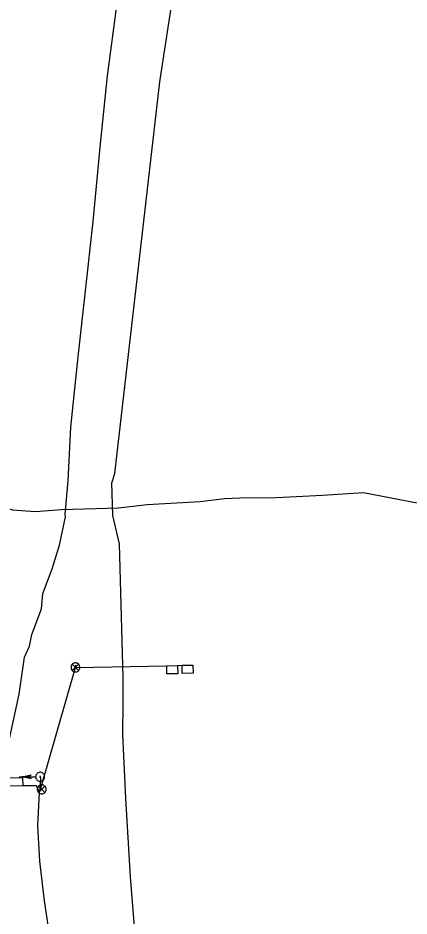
# Model space of a CAD drawing. Extents: x 600849 to 606371, y 330010 to 403088.
# Drawn here: x 601878 to 602165, y 355310 to 355969 of the extents above; entities that cross this region are included whole.
import ezdxf

# ---------------------------------------------------------------- set-up
doc = ezdxf.new("R2010")
doc.units = 0
for name, color, linetype in [('E_FTMS_Conduit', 7, 'Continuous'), ('E_FTMS_Loop', 7, 'Continuous'), ('E_SIG', 7, 'Continuous'), ('E_UTL_FO_UG_MWFN', 7, 'Continuous'), ('E_UTL_FO_UG_QWEST', 7, 'Continuous')]:
    doc.layers.add(name, color=color, linetype=linetype)

msp = doc.modelspace()

# ---------------------------------------------------------------- linework, layer by layer
at = {"layer": 'E_FTMS_Conduit'}
for points in [[(601965.32, 355284.21), (601960.85, 355339.21), (601957.5, 355396.77), (601955.3, 355443.69), (601955.36, 355466.99), (601955.35, 355485.6), (601952.64, 355583.7), (601947.85, 355604.48), (601947.1, 355628.3), (601949.35, 355635.2), (601982.31, 355922.69), (602025.74, 356205)], [(601894.45, 355402.5), (601920.43, 355492.93), (601920.75, 355494.66)], [(601922.7, 355206.35), (601922.25, 355209.29), (601916.02, 355234.69), (601909.05, 355261.8), (601902.23, 355290.88), (601897.73, 355321.6), (601894.27, 355350.82), (601892.91, 355376.6), (601894.12, 355401.47), (601894.45, 355402.5), (601894.62, 355403.87), (601894.93, 355411.51), (601894.49, 355412.65)]]:
    msp.add_lwpolyline(points, dxfattribs=at)
at = {"layer": 'E_FTMS_Loop'}
for p, q in [((601891.83, 355406.01), (601881.66, 355406.01)), ((601894.12, 355401.47), (601891.83, 355406.01))]:
    msp.add_line(p, q, dxfattribs=at)
for points in [[(601920.43, 355492.93), (601987.39, 355494.11), (601995.39, 355494.19), (601998.68, 355494.46)], [(601987.52, 355488.11), (601987.39, 355494.11), (601995.39, 355494.19), (601995.61, 355488.27), (601987.52, 355488.11)], [(601998.82, 355488.46), (601998.68, 355494.46), (602006.68, 355494.54), (602006.9, 355488.62), (601998.82, 355488.46)], [(601861.71, 355405.79), (601861.58, 355411.79), (601881.57, 355412.01), (601881.66, 355406.01), (601861.71, 355405.79)]]:
    msp.add_lwpolyline(points, dxfattribs=at)
at = {"layer": 'E_SIG'}
for points in [[(601923.73, 355492.93), (601923.67, 355493.56), (601923.49, 355494.16), (601923.2, 355494.72), (601922.81, 355495.21), (601922.34, 355495.62), (601921.8, 355495.94), (601921.2, 355496.14), (601920.58, 355496.23), (601919.96, 355496.2), (601919.35, 355496.05), (601918.78, 355495.79), (601918.27, 355495.43), (601917.83, 355494.97), (601917.49, 355494.45), (601917.26, 355493.86), (601917.14, 355493.25), (601917.14, 355492.62), (601917.26, 355492), (601917.49, 355491.42), (601917.83, 355490.89), (601918.27, 355490.44), (601918.78, 355490.08), (601919.35, 355489.82), (601919.96, 355489.67), (601920.58, 355489.64), (601921.2, 355489.73), (601921.8, 355489.93), (601922.34, 355490.25), (601922.81, 355490.66), (601923.2, 355491.15), (601923.49, 355491.71), (601923.67, 355492.31), (601923.73, 355492.93)], [(601922.69, 355495.27), (601918.08, 355490.61)], [(601918.08, 355495.22), (601922.73, 355490.57)], [(601879.09, 355412.65), (601883.54, 355413), (601887.89, 355414.03)], [(601887.89, 355414.03), (601885.69, 355412.66)], [(601891.19, 355412.65), (601891.25, 355412.03), (601891.42, 355411.43), (601891.71, 355410.87), (601892.1, 355410.38), (601892.57, 355409.97), (601893.12, 355409.65), (601893.71, 355409.45), (601894.33, 355409.36), (601894.96, 355409.39), (601895.57, 355409.54), (601896.14, 355409.8), (601896.65, 355410.16), (601897.08, 355410.61), (601897.42, 355411.14), (601897.65, 355411.72), (601897.77, 355412.34), (601897.77, 355412.97), (601897.65, 355413.58), (601897.42, 355414.17), (601897.08, 355414.69), (601896.65, 355415.15), (601896.14, 355415.51), (601895.57, 355415.77), (601894.96, 355415.92), (601894.33, 355415.95), (601893.71, 355415.86), (601893.12, 355415.66), (601892.57, 355415.34), (601892.1, 355414.93), (601891.71, 355414.44), (601891.42, 355413.88), (601891.25, 355413.28), (601891.19, 355412.65)], [(601879.09, 355412.66), (601891.13, 355412.66)], [(601879.09, 355412.65), (601883.54, 355412.31), (601887.89, 355411.28)], [(601885.69, 355412.66), (601887.89, 355411.28)], [(601894.23, 355412.65), (601894.24, 355412.61), (601894.25, 355412.56), (601894.27, 355412.52), (601894.3, 355412.48), (601894.34, 355412.45), (601894.38, 355412.43), (601894.43, 355412.41), (601894.47, 355412.4), (601894.52, 355412.4), (601894.57, 355412.42), (601894.61, 355412.44), (601894.65, 355412.46), (601894.68, 355412.5), (601894.71, 355412.54), (601894.73, 355412.58), (601894.74, 355412.63), (601894.74, 355412.68), (601894.73, 355412.73), (601894.71, 355412.77), (601894.68, 355412.81), (601894.65, 355412.85), (601894.61, 355412.87), (601894.57, 355412.89), (601894.52, 355412.9), (601894.47, 355412.91), (601894.43, 355412.9), (601894.38, 355412.88), (601894.34, 355412.86), (601894.3, 355412.83), (601894.27, 355412.79), (601894.25, 355412.75), (601894.24, 355412.7), (601894.23, 355412.65)], [(601898.94, 355403.42), (601898.88, 355404.05), (601898.7, 355404.65), (601898.42, 355405.21), (601898.03, 355405.7), (601897.55, 355406.11), (601897.01, 355406.43), (601896.42, 355406.63), (601895.8, 355406.72), (601895.17, 355406.69), (601894.56, 355406.54), (601893.99, 355406.28), (601893.48, 355405.92), (601893.05, 355405.46), (601892.71, 355404.94), (601892.47, 355404.35), (601892.35, 355403.74), (601892.35, 355403.11), (601892.47, 355402.49), (601892.71, 355401.91), (601893.05, 355401.38), (601893.48, 355400.93), (601893.99, 355400.57), (601894.56, 355400.31), (601895.17, 355400.16), (601895.8, 355400.13), (601896.42, 355400.22), (601897.01, 355400.42), (601897.55, 355400.74), (601898.03, 355401.15), (601898.42, 355401.64), (601898.7, 355402.2), (601898.88, 355402.8), (601898.94, 355403.42)], [(601897.9, 355405.76), (601893.29, 355401.1)], [(601893.29, 355405.71), (601897.95, 355401.06)]]:
    msp.add_lwpolyline(points, dxfattribs=at)
at = {"layer": 'E_UTL_FO_UG_MWFN'}
msp.add_lwpolyline([(601796.2, 355632.59), (601800.17, 355628.96), (601817.29, 355625.05), (601834.59, 355622.69), (601856.42, 355613.87), (601874.03, 355608.46), (601891.12, 355607.3), (601910.08, 355608.77), (601952.11, 355610.04), (601973.02, 355612.38), (602011.95, 355614.57), (602029.82, 355616.96), (602046.83, 355617.69), (602063.23, 355617.42), (602101.87, 355619.2), (602132, 355621.3), (602192.86, 355609.41), (602217.67, 355614.05), (602225.6, 355618.4), (602230.48, 355623.17), (602232.65, 355626.78), (602235.2, 355621.54), (602234.9, 355612.22), (602235.64, 355572.37)], dxfattribs=at)
at = {"layer": 'E_UTL_FO_UG_QWEST'}
msp.add_lwpolyline([(601871.92, 355440.42), (601879.18, 355473.16), (601883.07, 355500.43), (601886.7, 355508.52), (601888.36, 355517.05), (601895.57, 355536), (601896.38, 355547.22), (601903.41, 355565.24), (601908.58, 355582.57), (601912.98, 355603.43), (601912.94, 355605.36), (601915.18, 355629.69), (601917.04, 355669.24), (601922.49, 355720.79), (601927.69, 355769.11), (601933.31, 355820.04), (601938.78, 355877.2), (601944.01, 355926.93), (601951.12, 355980.3)], dxfattribs=at)

doc.saveas('drawing.dxf')
